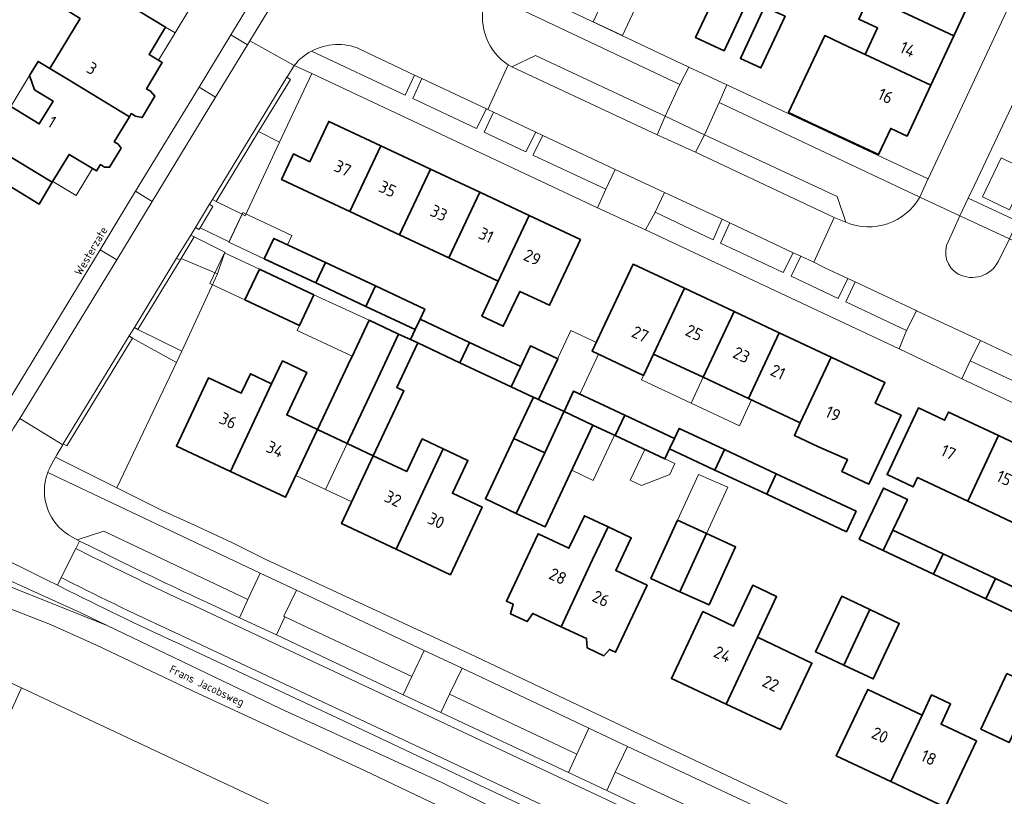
# Model space of a CAD drawing. Header units: metres. Extents: x 149984 to 156489, y 469398 to 478068.
# Tile 512 of 656: x 153674 to 153784, y 473595 to 473681. Entities that reach past the tile are written whole.
import ezdxf
from ezdxf.enums import TextEntityAlignment as Align

# ---------------------------------------------------------------- set-up
doc = ezdxf.new("R2010")
doc.units = ezdxf.units.M
doc.header["$LTSCALE"] = 0.75
for name, color, linetype, lineweight in [('B-WE-GR-BEPLANTING_CULTUUR_HEESTERS-GV', 252, 'Continuous', 18), ('B-WE-GR-BEPLANTING_CULTUUR_ROOS-GV', 252, 'Continuous', 18), ('B-WE-OG-BEBOUWING-GV', 6, 'Continuous', 35), ('B-WE-OG-BEBOUWING-T18', 1, 'Continuous', 18), ('B-WE-OG-BEBOUWING_LUIFEL-GV', 6, 'Continuous', 18), ('B-WE-OG-BEBOUWING_OVERBOUWING-GV', 6, 'Continuous', 18), ('B-WE-OG-TERREIN_BEGROEID-GV', 252, 'Continuous', 18), ('B-WE-OG-TERREIN_ERF-GV', 252, 'Continuous', 18), ('B-WE-OG-TERREIN_OEVER-GV', 252, 'Continuous', 18), ('B-WE-OG-TOPOGRAFIE-T18', 7, 'Continuous', 18), ('B-WE-OG-WATER_MEER-GV', 252, 'Continuous', 18), ('B-WE-VH-OPENVERHARDING_BETONELEMENT-GV', 252, 'Continuous', 18), ('B-WE-VH-OPENVERHARDING_BETONSTRAATSTEEN-GV', 252, 'Continuous', 18), ('B-WE-VH-OPENVERHARDING_SIERBESTRATING-GV', 252, 'Continuous', 18), ('B-WE-VH-OPENVERHARDING_STRAATBAKSTEEN-GV', 252, 'Continuous', 18), ('B-WE-VH-OPENVERHARDING_TEGEL-GV', 252, 'Continuous', 18)]:
    doc.layers.add(name, color=color, linetype=linetype, lineweight=lineweight)
doc.styles.add('NLCS-ISO-M500-T18', font='NLCS-ISO.ttf', dxfattribs={"height": 0.9})
doc.styles.add('NLCS-ISO-M750-T18', font='NLCS-ISO.ttf', dxfattribs={"height": 1.35})

msp = doc.modelspace()

# ---------------------------------------------------------------- linework, layer by layer
at = {"layer": 'B-WE-GR-BEPLANTING_CULTUUR_HEESTERS-GV', "flags": 128}
for points in [[(153700.769, 473668.416), (153696.054, 473660.677), (153698.932, 473659.241), (153699.274, 473659.076), (153703.091, 473667.261)], [(153692.257, 473644.06), (153696.213, 473652.648), (153692.186, 473654.333), (153692.064, 473654.143), (153687.378, 473646.451)], [(153685.033, 473628.893), (153691.679, 473642.806), (153686.772, 473645.504), (153679.502, 473633.544), (153679.105, 473633.754), (153679.057, 473633.665), (153678.385, 473632.552), (153678.237, 473632.278)], [(153674.453, 473606.674), (153673.1, 473607.31), (153671.54, 473607.74), (153666.891, 473608.015), (153663.472, 473601.867), (153663.116, 473601.229), (153662.311, 473599.786), (153657.566, 473602.354), (153656.937, 473578.931), (153656.946, 473578.971), (153657.681, 473578.398), (153661.043, 473585.276), (153659.254, 473586.131), (153664.212, 473596.507), (153668.843, 473594.294)]]:
    msp.add_lwpolyline(points, close=True, dxfattribs=at)
msp.add_lwpolyline([(153782.875, 473654.034), (153784.084, 473656.519), (153778.599, 473659.053), (153777.315, 473656.266)], dxfattribs=at)
at = {"layer": 'B-WE-GR-BEPLANTING_CULTUUR_HEESTERS-GV'}
for points in [[(153777.315, 473656.266, 0.404679), (153778.412, 473652.607)], [(153778.412, 473652.607, 0.4183314), (153782.875, 473654.034)]]:
    msp.add_lwpolyline(points, format="xyb", dxfattribs=at)
at = {"layer": 'B-WE-GR-BEPLANTING_CULTUUR_ROOS-GV', "flags": 128}
msp.add_lwpolyline([(153700.769, 473668.416), (153703.091, 473667.261), (153706.689, 473674.855), (153704.733, 473675.756), (153704.6, 473675.56), (153704.026, 473674.606), (153703.915, 473674.445), (153704.298, 473674.209)], close=True, dxfattribs=at)
at = {"layer": 'B-WE-OG-BEBOUWING-GV', "flags": 128}
for points in [[(153777.921, 473679.06), (153780.517, 473684.628), (153780.445, 473684.662), (153773.249, 473688.018), (153770.118, 473689.478), (153770.097, 473689.488), (153768.058, 473690.439), (153766.822, 473687.788), (153769.416, 473686.578), (153768.116, 473683.8), (153768.608, 473683.569), (153770.708, 473682.587), (153770.646, 473682.453)], [(153687.64, 473681.726), (153682.217, 473684.992), (153681.026, 473685.709), (153678.923, 473682.217), (153680.97, 473680.984), (153677.589, 473675.431), (153679.628, 473674.195), (153686.432, 473670.07), (153686.649, 473670.427), (153687.104, 473670.137), (153687.838, 473669.982), (153689.264, 473672.335), (153688.787, 473672.914), (153688.32, 473673.184), (153690.083, 473676.091), (153688.615, 473676.981), (153690.461, 473680.027)], [(153755.102, 473683.137), (153753.743, 473683.771), (153751.948, 473684.607), (153749.269, 473678.861), (153752.423, 473677.39)], [(153768.083, 473676.973), (153775.363, 473673.578), (153777.921, 473679.06), (153770.646, 473682.453), (153770.708, 473682.587), (153768.608, 473683.569), (153767.367, 473680.909), (153769.463, 473679.931)], [(153758.275, 473681.656), (153756.924, 473682.286), (153754.245, 473676.54), (153756.511, 473675.484), (153759.19, 473681.23)], [(153775.363, 473673.578), (153768.083, 473676.973), (153766.246, 473677.83), (153763.59, 473679.084), (153759.559, 473670.546), (153762.256, 473669.273), (153769.561, 473665.868), (153770.913, 473668.768), (153772.726, 473667.923)], [(153684.74, 473667.278), (153686.432, 473670.07), (153679.628, 473674.195), (153677.589, 473675.431), (153676.311, 473676.209), (153675.349, 473674.629), (153675.916, 473673.038), (153677.96, 473671.8), (153676.433, 473669.281), (153673.263, 473671.203), (153670.775, 473667.099), (153676.278, 473663.764), (153677.873, 473662.798), (153679.747, 473665.891), (153682.783, 473664.051), (153683.213, 473664.761), (153683.674, 473664.481), (153684.235, 473664.461), (153685.519, 473666.59), (153685.206, 473667.009)], [(153710.909, 473659.552), (153714.332, 473666.832), (153708.552, 473669.544), (153706.458, 473665.081), (153704.639, 473665.934), (153703.328, 473663.116), (153705.138, 473662.265)], [(153676.278, 473663.764), (153670.775, 473667.099), (153670.249, 473667.417), (153668.785, 473665.001), (153673.817, 473661.952), (153676.409, 473660.382), (153677.873, 473662.798)], [(153716.41, 473656.966), (153719.835, 473664.251), (153714.332, 473666.832), (153710.909, 473659.552)], [(153719.835, 473664.251), (153716.41, 473656.966), (153721.884, 473654.393), (153725.31, 473661.682)], [(153730.798, 473659.108), (153725.31, 473661.682), (153721.884, 473654.393), (153727.369, 473651.815)], [(153730.798, 473659.108), (153727.369, 473651.815), (153725.556, 473647.943), (153727.913, 473646.812), (153729.77, 473650.686), (153733.059, 473649.14), (153736.484, 473656.44)], [(153707.109, 473651.632), (153708.189, 473653.888), (153702.467, 473656.57), (153701.406, 473654.307)], [(153699.26, 473649.731), (153705.317, 473646.891), (153706.913, 473650.296), (153700.856, 473653.135)], [(153713.74, 473651.286), (153708.189, 473653.888), (153707.109, 473651.632), (153712.675, 473649.021)], [(153744.611, 473643.733), (153748.031, 473651.024), (153742.336, 473653.695), (153738.916, 473646.404), (153737.805, 473644.035), (153743.499, 473641.364)], [(153713.74, 473651.286), (153712.675, 473649.021), (153718.152, 473646.452), (153718.693, 473647.601), (153719.217, 473648.719)], [(153753.529, 473648.445), (153748.031, 473651.024), (153744.611, 473643.733), (153750.11, 473641.154)], [(153723.112, 473642.761), (153724.178, 473645.028), (153718.693, 473647.601), (153718.152, 473646.452), (153717.627, 473645.334), (153718.433, 473644.956)], [(153753.529, 473648.445), (153750.11, 473641.154), (153755.126, 473638.802), (153758.545, 473646.092)], [(153710.715, 473642.572), (153707.308, 473635.363), (153710.613, 473633.8), (153714, 473641.019), (153716.313, 473645.951), (153713.037, 473647.487), (153711.398, 473644.018)], [(153713.5, 473632.436), (153716.908, 473639.645), (153716.102, 473640.026), (153718.433, 473644.956), (153717.627, 473645.334), (153716.313, 473645.951), (153714, 473641.019), (153710.613, 473633.8)], [(153760.884, 473636.102), (153764.303, 473643.391), (153758.545, 473646.092), (153755.126, 473638.802)], [(153723.112, 473642.761), (153728.812, 473640.088), (153729.876, 473642.355), (153724.178, 473645.028)], [(153729.876, 473642.355), (153728.812, 473640.088), (153731.252, 473638.944), (153731.271, 473638.935), (153731.832, 473638.672), (153733.961, 473643.205), (153730.939, 473644.622)], [(153764.303, 473643.391), (153760.884, 473636.102), (153760.226, 473634.699), (153762.915, 473633.438), (153766.115, 473632.019), (153765.499, 473630.702), (153768.487, 473629.302), (153771.025, 473634.716), (153772.064, 473636.933), (153769.195, 473638.279), (153770.278, 473640.588)], [(153697.644, 473630.693), (153703.751, 473627.826), (153707.308, 473635.363), (153703.899, 473636.974), (153706.126, 473641.686), (153703.414, 473642.967), (153702.218, 473640.436)], [(153702.218, 473640.436), (153699.868, 473641.547), (153698.838, 473639.368), (153695.205, 473641.086), (153691.649, 473633.508), (153697.644, 473630.693)], [(153729.103, 473634.349), (153732.52, 473632.768), (153734.619, 473637.242), (153734.666, 473637.342), (153732.192, 473638.503), (153731.832, 473638.672), (153731.271, 473638.935)], [(153740.358, 473634.672), (153741.422, 473636.939), (153735.729, 473639.61), (153734.666, 473637.342), (153737.865, 473635.842)], [(153779.483, 473627.39), (153782.896, 473634.67), (153777.317, 473637.286), (153776.895, 473636.387), (153773.985, 473637.751), (153770.517, 473630.355), (153773.427, 473628.99), (153773.903, 473630.007)], [(153732.52, 473632.768), (153731.337, 473630.246), (153729.365, 473626.042), (153732.564, 473624.542), (153737.865, 473635.842), (153734.666, 473637.342), (153734.619, 473637.242)], [(153746.926, 473634.358), (153741.422, 473636.939), (153740.358, 473634.672), (153745.86, 473632.091), (153746.385, 473633.21)], [(153751.4, 473630.857), (153752.463, 473633.125), (153747.45, 473635.476), (153746.926, 473634.358), (153746.385, 473633.21)], [(153785.287, 473624.669), (153788.7, 473631.948), (153782.896, 473634.67), (153779.483, 473627.39), (153785.11, 473624.752)], [(153713.5, 473632.436), (153709.979, 473624.902), (153716.021, 473622.066), (153719.548, 473629.577), (153721.269, 473633.218), (153718.934, 473634.322), (153717.213, 473630.681)], [(153732.52, 473632.768), (153729.103, 473634.349), (153725.941, 473627.662), (153729.365, 473626.042), (153731.337, 473630.246)], [(153721.269, 473633.218), (153719.548, 473629.577), (153716.021, 473622.066), (153722.064, 473619.229), (153725.595, 473626.718), (153722.282, 473628.284), (153724.003, 473631.926)], [(153757.157, 473628.157), (153758.221, 473630.424), (153752.463, 473633.125), (153751.4, 473630.857)], [(153758.221, 473630.424), (153757.157, 473628.157), (153766.003, 473624.007), (153767.067, 473626.275)], [(153771.165, 473624.198), (153772.77, 473627.592), (153770.107, 473628.851), (153767.429, 473623.186), (153770.092, 473621.927)], [(153737.839, 473620.93), (153739.549, 473624.546), (153736.923, 473625.787), (153735.213, 473622.171), (153731.787, 473623.791), (153728.265, 473616.317), (153729.034, 473615.956), (153728.722, 473614.901), (153730.577, 473614.03), (153731.189, 473614.944), (153734.336, 473613.467)], [(153747.535, 473617.353), (153750.485, 473623.797), (153747.263, 473625.272), (153744.314, 473618.828)], [(153737.154, 473612.144), (153737.216, 473611.122), (153739.098, 473610.238), (153739.707, 473610.946), (153740.368, 473610.636), (153743.891, 473618.069), (153740.41, 473619.714), (153742.12, 473623.331), (153739.549, 473624.546), (153737.839, 473620.93), (153734.336, 473613.467)], [(153747.535, 473617.353), (153750.757, 473615.879), (153753.706, 473622.322), (153750.485, 473623.797)], [(153775.683, 473619.284), (153776.749, 473621.558), (153771.165, 473624.198), (153770.092, 473621.927)], [(153782.543, 473618.818), (153776.749, 473621.558), (153775.683, 473619.284), (153781.477, 473616.544)], [(153752.645, 473604.872), (153756.126, 473612.285), (153758.253, 473616.815), (153755.601, 473618.061), (153753.477, 473613.537), (153750.073, 473615.146), (153746.577, 473607.721)], [(153782.543, 473618.818), (153781.477, 473616.544), (153786.861, 473613.999), (153787.492, 473615.353), (153787.927, 473616.272)], [(153768.606, 473615.372), (153765.485, 473616.839), (153762.588, 473610.677), (153765.709, 473609.209)], [(153765.709, 473609.209), (153768.974, 473607.674), (153771.872, 473613.837), (153768.606, 473615.372)], [(153756.126, 473612.285), (153752.645, 473604.872), (153758.679, 473602.039), (153762.178, 473609.424)], [(153786.966, 473606.795), (153783.809, 473608.269), (153780.922, 473602.086), (153784.078, 473600.612), (153786.363, 473605.504)], [(153774.395, 473603.649), (153768.361, 473606.501), (153764.871, 473599.132), (153770.938, 473596.284)], [(153774.395, 473603.649), (153770.938, 473596.284), (153776.974, 473593.45), (153780.429, 473600.796), (153776.508, 473602.64), (153777.567, 473604.891), (153775.446, 473605.889)]]:
    msp.add_lwpolyline(points, close=True, dxfattribs=at)
at = {"layer": 'B-WE-OG-BEBOUWING_LUIFEL-GV', "flags": 128}
for points in [[(153693.237, 473682.27), (153689.377, 473684.61), (153687.64, 473681.726), (153690.461, 473680.027), (153691.507, 473679.397)], [(153742.528, 473682.004), (153739.265, 473683.526), (153737.904, 473680.608), (153741.144, 473679.077)], [(153691.507, 473679.397), (153690.461, 473680.027), (153688.615, 473676.981), (153689.668, 473676.343)], [(153673.263, 473671.203), (153676.433, 473669.281), (153677.96, 473671.8), (153675.916, 473673.038), (153675.349, 473674.629)], [(153682.337, 473664.321), (153679.747, 473665.891), (153677.932, 473662.896), (153680.523, 473661.327)], [(153701.406, 473654.307), (153702.467, 473656.57), (153703.987, 473655.858), (153704.474, 473656.898), (153699.03, 473659.45), (153697.482, 473656.146)], [(153699.26, 473649.731), (153700.856, 473653.135), (153696.975, 473654.955), (153695.379, 473651.551)], [(153731.832, 473638.672), (153734.666, 473637.342), (153735.729, 473639.61), (153736.426, 473639.283), (153738.504, 473643.707), (153737.805, 473644.035), (153738.266, 473645.019), (153735.437, 473646.348)], [(153750.11, 473641.154), (153744.611, 473643.733), (153743.499, 473641.364), (153743.257, 473640.849), (153748.757, 473638.269)], [(153750.11, 473641.154), (153748.757, 473638.269), (153754.127, 473635.751), (153755.48, 473638.636), (153755.126, 473638.802)], [(153740.265, 473634.715), (153737.864, 473635.842), (153735.515, 473630.833), (153737.916, 473629.707)], [(153710.613, 473633.8), (153707.308, 473635.363), (153704.894, 473630.247), (153708.215, 473628.689)], [(153713.5, 473632.436), (153710.613, 473633.8), (153708.215, 473628.689), (153711.113, 473627.329)], [(153747.263, 473625.272), (153750.485, 473623.797), (153752.837, 473628.936), (153749.585, 473630.344)]]:
    msp.add_lwpolyline(points, close=True, dxfattribs=at)
at = {"layer": 'B-WE-OG-BEBOUWING_OVERBOUWING-GV', "flags": 128}
for points in [[(153713.037, 473647.487), (153706.913, 473650.296), (153705.317, 473646.891), (153705.063, 473646.353), (153711.144, 473643.48), (153711.398, 473644.018)], [(153743.616, 473633.144), (153742.012, 473629.725), (153743.247, 473629.146), (153746.389, 473630.344), (153746.965, 473631.572), (153745.86, 473632.091)]]:
    msp.add_lwpolyline(points, close=True, dxfattribs=at)
at = {"layer": 'B-WE-OG-TERREIN_BEGROEID-GV', "flags": 128}
for points in [[(153728.887, 473675.623), (153731.489, 473676.849), (153745.897, 473670.12), (153747.5, 473673.652), (153726.268, 473683.705), (153725.783, 473682.627)], [(153706.63, 473677.349), (153717.023, 473672.478), (153718.08, 473674.685), (153712.022, 473677.585)], [(153728.48, 473675.82), (153728.887, 473675.623)], [(153774.154, 473661.129), (153774.143, 473661.134), (153751.873, 473671.635), (153750.239, 473668.075), (153764.963, 473661.21), (153765.924, 473658.365)], [(153613.575, 473653.781), (153612.76, 473652.28), (153612.72, 473651.791), (153613.05, 473651.78), (153613.96, 473651.65), (153614.53, 473651.49), (153615.98, 473650.85), (153621.3, 473647.5), (153633.32, 473640.37), (153641.32, 473635.3), (153648.96, 473631.59), (153654.75, 473628.14), (153662.82, 473623.77), (153670.64, 473619.72), (153681.05, 473615), (153684.042, 473613.564), (153703.16, 473604.39), (153721.04, 473596.2), (153746.59, 473583.62)], [(153679.695, 473623.644), (153680.648, 473623.09), (153683.611, 473624.073), (153699.577, 473616.478), (153700.942, 473619.391), (153677.376, 473630.568)], [(153677.221, 473618.681), (153664.259, 473625.104), (153663.036, 473625.727), (153661.737, 473626.369)], [(153679.667, 473617.464), (153678.467, 473618.087), (153677.221, 473618.681)], [(153825.024, 473549.104), (153810.428, 473555.945), (153809.204, 473556.544), (153778.075, 473571.156), (153747.76, 473585.343), (153746.455, 473585.933), (153742.617, 473587.753), (153741.323, 473588.361), (153727.265, 473594.955), (153709.55, 473603.307), (153693.685, 473610.763), (153692.353, 473611.377)]]:
    msp.add_lwpolyline(points, dxfattribs=at)
at = {"layer": 'B-WE-OG-TERREIN_BEGROEID-GV'}
for points in [[(153725.783, 473682.627, 0.3151736), (153728.48, 473675.82)], [(153712.022, 473677.585, 0.2307085), (153706.63, 473677.349)], [(153765.924, 473658.365, 0.376193), (153774.154, 473661.129)], [(153677.376, 473630.568, 0.1833006), (153677.389, 473626.46)], [(153677.389, 473626.46, 0.1612604), (153679.695, 473623.644)], [(153692.353, 473611.377, -0.0094081), (153679.667, 473617.464)]]:
    msp.add_lwpolyline(points, format="xyb", dxfattribs=at)
at = {"layer": 'B-WE-OG-TERREIN_BEGROEID-GV', "flags": 128}
for points in [[(153726.047, 473670.935), (153718.894, 473674.312), (153717.876, 473672.097), (153724.967, 473668.749)], [(153731.52, 473668.368), (153726.841, 473670.578), (153725.795, 473668.36), (153730.431, 473666.189)], [(153732.317, 473667.992), (153731.215, 473665.822), (153739.3, 473662.036), (153740.338, 473664.203)], [(153744.786, 473659.459), (153751.224, 473656.408), (153752.219, 473658.709), (153745.828, 473661.658)], [(153760.089, 473654.971), (153753.053, 473658.296), (153752.017, 473656.019), (153759.002, 473652.77)], [(153760.937, 473654.593), (153759.872, 473652.371), (153765.093, 473649.9), (153766.178, 473652.107), (153763.622, 473653.307), (153762.388, 473653.936)], [(153684.042, 473613.564), (153681.05, 473615), (153670.64, 473619.72), (153662.82, 473623.77), (153654.75, 473628.14), (153648.96, 473631.59), (153641.32, 473635.3), (153633.32, 473640.37), (153621.3, 473647.5), (153615.98, 473650.85), (153614.53, 473651.49), (153613.96, 473651.65), (153613.05, 473651.78), (153612.72, 473651.791), (153612.551, 473649.767), (153621.693, 473644.275), (153632.561, 473638.005), (153644.339, 473631.242), (153648.193, 473629.091), (153653.205, 473626.395), (153656.964, 473624.511), (153664.55, 473621.172), (153671.558, 473618.54)], [(153773.775, 473648.541), (153773.746, 473648.555), (153766.982, 473651.73), (153766.974, 473651.734), (153765.929, 473649.506), (153772.683, 473646.351)], [(153780.877, 473645.223), (153779.749, 473642.967), (153787.374, 473639.407), (153788.409, 473641.69)], [(153703.681, 473614.574), (153717.769, 473607.935), (153719.131, 473610.837), (153704.964, 473617.504), (153703.591, 473614.625)], [(153723.35, 473608.851), (153721.943, 473605.959), (153736.097, 473599.331), (153737.412, 473602.217)], [(153740.358, 473597.309), (153754.351, 473590.752), (153755.68, 473593.606), (153741.71, 473600.182)]]:
    msp.add_lwpolyline(points, close=True, dxfattribs=at)
at = {"layer": 'B-WE-OG-TERREIN_ERF-GV', "flags": 128}
for points in [[(153763.371, 473692.559), (153760.827, 473687.116), (153758.275, 473681.656), (153759.19, 473681.23), (153756.511, 473675.484), (153754.245, 473676.54), (153756.924, 473682.286), (153756.013, 473682.712), (153755.102, 473683.137), (153752.423, 473677.39), (153749.269, 473678.861), (153751.948, 473684.607), (153753.743, 473683.771), (153756.299, 473689.232), (153758.855, 473694.693), (153757.07, 473695.525), (153759.745, 473701.262), (153762.914, 473699.784), (153760.235, 473694.041), (153761.139, 473693.614), (153762.042, 473693.187)], [(153725.31, 473661.682), (153730.798, 473659.108), (153736.484, 473656.44), (153733.059, 473649.14), (153729.77, 473650.686), (153727.913, 473646.812), (153725.556, 473647.943), (153727.369, 473651.815), (153721.884, 473654.393), (153716.41, 473656.966), (153710.909, 473659.552), (153705.138, 473662.265), (153703.328, 473663.116), (153704.639, 473665.934), (153706.458, 473665.081), (153708.552, 473669.544), (153714.332, 473666.832), (153719.835, 473664.251)], [(153713.5, 473632.436), (153710.613, 473633.8), (153707.308, 473635.363), (153710.715, 473642.572), (153711.398, 473644.018), (153713.037, 473647.487), (153716.313, 473645.951), (153717.627, 473645.334), (153718.152, 473646.452), (153712.675, 473649.021), (153707.109, 473651.632), (153701.406, 473654.307), (153702.467, 473656.57), (153708.189, 473653.888), (153713.74, 473651.286), (153719.217, 473648.719), (153718.693, 473647.601), (153724.178, 473645.028), (153729.876, 473642.355), (153730.939, 473644.622), (153733.961, 473643.205), (153731.832, 473638.672), (153732.192, 473638.503), (153734.666, 473637.342), (153735.729, 473639.61), (153741.422, 473636.939), (153746.926, 473634.358), (153747.45, 473635.476), (153752.463, 473633.125), (153758.221, 473630.424), (153767.067, 473626.275), (153766.003, 473624.007), (153757.157, 473628.157), (153751.4, 473630.857), (153746.385, 473633.21), (153745.86, 473632.091), (153740.358, 473634.672), (153737.865, 473635.842), (153732.564, 473624.542), (153729.365, 473626.042), (153725.941, 473627.662), (153729.103, 473634.349), (153731.271, 473638.935), (153731.252, 473638.944), (153728.812, 473640.088), (153723.112, 473642.761), (153718.433, 473644.956), (153716.102, 473640.026), (153716.908, 473639.645)], [(153706.913, 473650.296), (153705.317, 473646.891), (153699.26, 473649.731), (153700.856, 473653.135)], [(153748.031, 473651.024), (153753.529, 473648.445), (153758.545, 473646.092), (153764.303, 473643.391), (153770.278, 473640.588), (153769.195, 473638.279), (153772.064, 473636.933), (153771.025, 473634.716), (153768.487, 473629.302), (153765.499, 473630.702), (153766.115, 473632.019), (153762.915, 473633.438), (153760.226, 473634.699), (153760.884, 473636.102), (153755.126, 473638.802), (153750.11, 473641.154), (153744.611, 473643.733), (153743.499, 473641.364), (153737.805, 473644.035), (153738.916, 473646.404), (153742.336, 473653.695)], [(153707.308, 473635.363), (153703.751, 473627.826), (153697.644, 473630.693), (153691.649, 473633.508), (153695.205, 473641.086), (153698.838, 473639.368), (153699.868, 473641.547), (153702.218, 473640.436), (153703.414, 473642.967), (153706.126, 473641.686), (153703.899, 473636.974)], [(153716.021, 473622.066), (153709.979, 473624.902), (153713.5, 473632.436), (153717.213, 473630.681), (153718.934, 473634.322), (153721.269, 473633.218), (153724.003, 473631.926), (153722.282, 473628.284), (153725.595, 473626.718), (153722.064, 473619.229)], [(153776.749, 473621.558), (153782.543, 473618.818), (153787.927, 473616.272), (153787.492, 473615.353), (153793.317, 473612.599), (153792.243, 473610.327), (153789.341, 473604.114), (153786.363, 473605.504), (153784.078, 473600.612), (153780.922, 473602.086), (153783.809, 473608.269), (153786.966, 473606.795), (153789.295, 473611.721), (153786.425, 473613.078), (153786.861, 473613.999), (153781.477, 473616.544), (153775.683, 473619.284), (153770.092, 473621.927), (153767.429, 473623.186), (153770.107, 473628.851), (153772.77, 473627.592), (153771.165, 473624.198)], [(153739.707, 473610.946), (153739.098, 473610.238), (153737.216, 473611.122), (153737.154, 473612.144), (153734.336, 473613.467), (153731.189, 473614.944), (153730.577, 473614.03), (153728.722, 473614.901), (153729.034, 473615.956), (153728.265, 473616.317), (153731.787, 473623.791), (153735.213, 473622.171), (153736.923, 473625.787), (153739.549, 473624.546), (153742.12, 473623.331), (153740.41, 473619.714), (153743.891, 473618.069), (153740.368, 473610.636)], [(153750.485, 473623.797), (153753.706, 473622.322), (153750.757, 473615.879), (153747.535, 473617.353), (153744.314, 473618.828), (153747.263, 473625.272)], [(153752.645, 473604.872), (153746.577, 473607.721), (153750.073, 473615.146), (153753.477, 473613.537), (153755.601, 473618.061), (153758.253, 473616.815), (153756.126, 473612.285), (153762.178, 473609.424), (153758.679, 473602.039)], [(153768.606, 473615.372), (153771.872, 473613.837), (153768.974, 473607.674), (153765.709, 473609.209), (153762.588, 473610.677), (153765.485, 473616.839)], [(153770.938, 473596.284), (153764.871, 473599.132), (153768.361, 473606.501), (153774.395, 473603.649), (153775.446, 473605.889), (153777.567, 473604.891), (153776.508, 473602.64), (153780.429, 473600.796), (153776.974, 473593.45)]]:
    msp.add_lwpolyline(points, close=True, dxfattribs=at)
for points in [[(153671.195, 473635.623), (153683.175, 473655.284), (153685.08, 473658.431), (153687.119, 473661.8), (153694.171, 473673.356), (153697.674, 473679.155), (153705.59, 473692.143)], [(153729.565, 473684.552), (153748.521, 473675.588), (153752.717, 473673.624), (153775.059, 473663.168), (153787.836, 473690.466)], [(153780.517, 473684.628), (153777.921, 473679.06), (153775.363, 473673.578), (153772.726, 473667.923), (153770.913, 473668.768), (153769.561, 473665.868), (153762.256, 473669.273), (153759.559, 473670.546), (153763.59, 473679.084), (153766.246, 473677.83), (153768.083, 473676.973), (153769.463, 473679.931), (153767.367, 473680.909)], [(153687.64, 473681.726), (153690.461, 473680.027), (153688.615, 473676.981), (153690.083, 473676.091), (153688.32, 473673.184), (153688.787, 473672.914), (153689.264, 473672.335), (153687.838, 473669.982), (153687.104, 473670.137), (153686.649, 473670.427), (153686.432, 473670.07), (153684.74, 473667.278), (153685.206, 473667.009), (153685.519, 473666.59), (153684.235, 473664.461), (153683.674, 473664.481), (153683.213, 473664.761), (153682.783, 473664.051), (153679.747, 473665.891), (153677.873, 473662.798), (153676.409, 473660.382), (153673.817, 473661.952)], [(153673.263, 473671.203), (153676.433, 473669.281), (153677.96, 473671.8), (153675.916, 473673.038), (153675.349, 473674.629), (153676.311, 473676.209), (153677.589, 473675.431), (153680.97, 473680.984)], [(153828.367, 473588.001), (153832.79, 473597.474), (153832.795, 473597.484), (153838.349, 473609.548), (153839.625, 473612.452), (153812.487, 473625.167), (153807.046, 473627.731), (153778.798, 473640.983), (153771.841, 473644.317), (153743.716, 473657.506), (153738.391, 473659.961), (153706.689, 473674.855), (153703.091, 473667.261), (153699.274, 473659.076), (153698.932, 473659.241), (153697.512, 473656.187), (153694.274, 473657.75), (153694.141, 473657.541), (153693.754, 473657.763), (153693.245, 473656.94), (153693.631, 473656.721), (153697.015, 473655.041), (153696.213, 473652.648)], [(153696.213, 473652.648), (153692.257, 473644.06), (153691.679, 473642.806), (153685.033, 473628.893), (153690.06, 473626.36), (153694.07, 473624.54), (153697.82, 473622.81), (153701.52, 473620.95), (153724.28, 473610.4), (153742.4, 473601.83), (153749.06, 473598.7), (153761.01, 473593.03), (153788.2, 473580.27), (153799.96, 473574.91), (153805.78, 473572.21), (153808.21, 473571.01), (153810.39, 473570.03), (153818.044, 473566.348), (153818.833, 473567.937), (153819.008, 473568.016)], [(153785.11, 473624.752), (153779.483, 473627.39), (153773.903, 473630.007), (153773.427, 473628.99), (153770.517, 473630.355), (153773.985, 473637.751), (153776.895, 473636.387), (153777.317, 473637.286), (153782.896, 473634.67), (153788.7, 473631.948)], [(153731.97, 473579.65), (153674.453, 473606.674), (153668.843, 473594.294)]]:
    msp.add_lwpolyline(points, dxfattribs=at)
at = {"layer": 'B-WE-OG-TERREIN_OEVER-GV', "flags": 128}
for points in [[(153746.59, 473583.62), (153721.04, 473596.2), (153703.16, 473604.39), (153684.042, 473613.564), (153671.558, 473618.54)], [(153669.87, 473616.76), (153677.68, 473613.71), (153682.8, 473611.4), (153694.08, 473606.04), (153712.53, 473597.49), (153733.47, 473587.51)]]:
    msp.add_lwpolyline(points, dxfattribs=at)
at = {"layer": 'B-WE-OG-WATER_MEER-GV', "flags": 128}
for points in [[(153733.47, 473587.51), (153712.53, 473597.49), (153694.08, 473606.04), (153682.8, 473611.4), (153677.68, 473613.71), (153669.87, 473616.76)], [(153673.1, 473607.31), (153674.453, 473606.674), (153731.97, 473579.65)]]:
    msp.add_lwpolyline(points, dxfattribs=at)
at = {"layer": 'B-WE-VH-OPENVERHARDING_BETONELEMENT-GV', "flags": 128}
for points in [[(153694.274, 473657.75), (153695.682, 473660.101), (153695.329, 473660.366), (153693.754, 473657.763), (153694.141, 473657.541)], [(153691.674, 473654.377), (153692.064, 473654.143), (153692.186, 473654.333), (153693.631, 473656.721), (153693.245, 473656.94)]]:
    msp.add_lwpolyline(points, close=True, dxfattribs=at)
at = {"layer": 'B-WE-VH-OPENVERHARDING_BETONSTRAATSTEEN-GV', "flags": 128}
for points in [[(153787.836, 473690.466), (153775.059, 473663.168), (153775.05, 473663.15), (153774.455, 473661.808), (153774.154, 473661.129), (153778.599, 473659.053), (153779.529, 473661.049), (153780.223, 473662.46), (153787.176, 473677.182), (153788.246, 473679.486)], [(153713.649, 473682.987), (153712.071, 473683.734), (153704.99, 473687.008), (153699.804, 473678.488), (153704.733, 473675.756)], [(153712.022, 473677.585), (153718.08, 473674.685), (153718.894, 473674.312), (153726.047, 473670.935), (153726.203, 473670.87), (153728.48, 473675.82)], [(153777.315, 473656.266), (153778.599, 473659.053), (153774.154, 473661.129)], [(153765.924, 473658.365), (153764.658, 473658.896), (153762.388, 473653.936), (153763.622, 473653.307), (153766.178, 473652.107), (153766.974, 473651.734), (153766.982, 473651.73), (153773.746, 473648.555), (153773.775, 473648.541)], [(153788.616, 473654.368), (153788.6, 473654.376), (153784.084, 473656.519), (153782.875, 473654.034)], [(153773.775, 473648.541), (153780.877, 473645.223), (153788.409, 473641.69), (153788.885, 473641.467), (153789.272, 473641.29), (153790.187, 473640.872), (153792.462, 473645.726), (153791.57, 473646.29), (153791.221, 473646.458)], [(153677.653, 473631.192), (153678.237, 473632.278), (153678.385, 473632.552), (153679.057, 473633.665), (153674.288, 473636.581), (153673.582, 473635.489), (153673.114, 473634.703), (153672.175, 473633.127)], [(153664.259, 473625.104), (153677.221, 473618.681), (153678.467, 473618.087), (153678.878, 473618.913), (153680.475, 473622.153), (153680.896, 473622.966), (153680.648, 473623.09), (153679.695, 473623.644)], [(153693.841, 473616.708), (153695.961, 473615.732), (153698.65, 473614.459), (153699.577, 473616.478), (153683.611, 473624.073), (153680.648, 473623.09), (153680.896, 473622.966), (153682.019, 473622.424), (153683.032, 473621.909)], [(153683.032, 473621.909), (153682.019, 473622.424), (153680.896, 473622.966), (153680.475, 473622.153)], [(153680.475, 473622.153), (153682.457, 473621.163)], [(153680.073, 473618.307), (153678.878, 473618.913), (153678.467, 473618.087), (153679.667, 473617.464)], [(153693.674, 473615.772), (153743.242, 473592.461), (153743.638, 473593.296), (153739.416, 473595.286), (153735.162, 473597.289), (153721.01, 473603.949), (153716.823, 473605.915), (153702.749, 473612.544), (153698.65, 473614.459), (153695.961, 473615.732), (153693.841, 473616.708)], [(153692.353, 473611.377), (153693.685, 473610.763), (153709.55, 473603.307), (153727.265, 473594.955), (153741.323, 473588.361), (153741.737, 473589.198), (153692.666, 473612.269)]]:
    msp.add_lwpolyline(points, dxfattribs=at)
at = {"layer": 'B-WE-VH-OPENVERHARDING_BETONSTRAATSTEEN-GV'}
for points in [[(153728.48, 473675.82, -0.3151736), (153725.783, 473682.627)], [(153704.733, 473675.756, -0.1019807), (153706.63, 473677.349)], [(153706.63, 473677.349, -0.2307085), (153712.022, 473677.585)], [(153774.154, 473661.129, -0.376193), (153765.924, 473658.365)], [(153778.412, 473652.607, -0.404679), (153777.315, 473656.266)], [(153782.875, 473654.034, -0.4183314), (153778.412, 473652.607)], [(153677.376, 473630.568, -0.0301906), (153677.653, 473631.192)], [(153677.389, 473626.46, -0.1833006), (153677.376, 473630.568)], [(153679.695, 473623.644, -0.1612604), (153677.389, 473626.46)], [(153693.841, 473616.708, -0.0051077), (153683.032, 473621.909)], [(153683.032, 473621.909, 0.0051077), (153693.841, 473616.708)], [(153682.457, 473621.163, 0.0077278), (153693.674, 473615.772)], [(153692.666, 473612.269, -0.0093834), (153680.073, 473618.307)], [(153679.667, 473617.464, 0.0094081), (153692.353, 473611.377)]]:
    msp.add_lwpolyline(points, format="xyb", dxfattribs=at)
at = {"layer": 'B-WE-VH-OPENVERHARDING_BETONSTRAATSTEEN-GV', "flags": 128}
for points in [[(153704.6, 473675.56), (153704.733, 473675.756), (153699.804, 473678.488), (153699.524, 473678.038), (153696.008, 473672.234), (153688.971, 473660.666), (153685.037, 473654.184), (153674.288, 473636.581), (153679.057, 473633.665), (153679.105, 473633.754), (153686.414, 473645.738), (153686.995, 473646.687), (153691.674, 473654.377), (153693.245, 473656.94), (153693.754, 473657.763), (153695.329, 473660.366), (153695.649, 473660.901), (153703.915, 473674.445), (153704.026, 473674.606)], [(153699.524, 473678.038), (153697.674, 473679.155), (153694.171, 473673.356), (153696.008, 473672.234)], [(153745.897, 473670.12), (153731.489, 473676.849), (153728.887, 473675.623), (153745.003, 473668.075)], [(153726.841, 473670.578), (153731.52, 473668.368), (153732.317, 473667.992), (153740.338, 473664.203), (153745.828, 473661.658), (153752.219, 473658.709), (153753.053, 473658.296), (153760.089, 473654.971), (153760.937, 473654.593), (153762.388, 473653.936), (153764.658, 473658.896), (153749.259, 473666.124), (153745.003, 473668.075), (153728.887, 473675.623), (153728.48, 473675.82), (153726.203, 473670.87)], [(153748.521, 473675.588), (153747.5, 473673.652), (153745.897, 473670.12), (153750.239, 473668.075), (153751.873, 473671.635), (153752.717, 473673.624)], [(153745.897, 473670.12), (153745.003, 473668.075), (153749.259, 473666.124), (153750.239, 473668.075)], [(153764.658, 473658.896), (153765.924, 473658.365), (153764.963, 473661.21), (153750.239, 473668.075), (153749.259, 473666.124)], [(153738.391, 473659.961), (153743.716, 473657.506), (153744.786, 473659.459), (153745.828, 473661.658), (153740.338, 473664.203), (153739.3, 473662.036)], [(153685.08, 473658.431), (153683.175, 473655.284), (153685.037, 473654.184), (153688.971, 473660.666), (153687.119, 473661.8)], [(153772.683, 473646.351), (153771.841, 473644.317), (153778.798, 473640.983), (153779.749, 473642.967), (153780.877, 473645.223), (153773.775, 473648.541)], [(153698.65, 473614.459), (153702.749, 473612.544), (153703.681, 473614.574), (153703.591, 473614.625), (153704.964, 473617.504), (153700.942, 473619.391), (153699.577, 473616.478)], [(153717.769, 473607.935), (153703.681, 473614.574), (153702.749, 473612.544), (153716.823, 473605.915)], [(153721.01, 473603.949), (153721.943, 473605.959), (153723.35, 473608.851), (153719.131, 473610.837), (153717.769, 473607.935), (153716.823, 473605.915)], [(153735.162, 473597.289), (153736.097, 473599.331), (153721.943, 473605.959), (153721.01, 473603.949)], [(153736.097, 473599.331), (153735.162, 473597.289), (153739.416, 473595.286), (153740.358, 473597.309), (153741.71, 473600.182), (153737.412, 473602.217)], [(153753.408, 473588.711), (153754.351, 473590.752), (153740.358, 473597.309), (153739.416, 473595.286), (153743.638, 473593.296), (153750.049, 473590.282)]]:
    msp.add_lwpolyline(points, close=True, dxfattribs=at)
at = {"layer": 'B-WE-VH-OPENVERHARDING_SIERBESTRATING-GV', "flags": 128}
for points in [[(153695.329, 473660.366), (153695.682, 473660.101), (153694.274, 473657.75), (153697.512, 473656.187), (153698.932, 473659.241), (153696.054, 473660.677), (153695.649, 473660.901)], [(153696.213, 473652.648), (153697.015, 473655.041), (153693.631, 473656.721), (153692.186, 473654.333)]]:
    msp.add_lwpolyline(points, close=True, dxfattribs=at)
at = {"layer": 'B-WE-VH-OPENVERHARDING_STRAATBAKSTEEN-GV', "flags": 128}
for points in [[(153682.457, 473621.163), (153680.475, 473622.153), (153678.878, 473618.913), (153680.073, 473618.307)], [(153692.666, 473612.269), (153741.737, 473589.198), (153743.242, 473592.461), (153693.674, 473615.772)]]:
    msp.add_lwpolyline(points, dxfattribs=at)
at = {"layer": 'B-WE-VH-OPENVERHARDING_STRAATBAKSTEEN-GV'}
for points in [[(153693.674, 473615.772, -0.0077278), (153682.457, 473621.163)], [(153680.073, 473618.307, 0.0093834), (153692.666, 473612.269)]]:
    msp.add_lwpolyline(points, format="xyb", dxfattribs=at)
at = {"layer": 'B-WE-VH-OPENVERHARDING_TEGEL-GV', "flags": 128}
for points in [[(153697.674, 473679.155), (153699.524, 473678.038), (153699.804, 473678.488), (153704.99, 473687.008), (153706.946, 473690.456), (153708.061, 473690.917), (153705.59, 473692.143)], [(153748.521, 473675.588), (153729.565, 473684.552), (153727.185, 473685.676), (153726.268, 473683.705), (153747.5, 473673.652)], [(153792.567, 473674.678), (153791.015, 473675.399), (153789.858, 473672.909), (153787.492, 473674.008), (153788.649, 473676.498), (153787.176, 473677.182), (153780.223, 473662.46), (153779.529, 473661.049), (153784.996, 473658.477), (153785.673, 473659.978)], [(153700.769, 473668.416), (153704.298, 473674.209), (153703.915, 473674.445), (153695.649, 473660.901), (153696.054, 473660.677)], [(153696.008, 473672.234), (153694.171, 473673.356), (153687.119, 473661.8), (153688.971, 473660.666)], [(153774.143, 473661.134), (153774.154, 473661.129), (153774.455, 473661.808), (153775.05, 473663.15), (153775.059, 473663.168), (153752.717, 473673.624), (153751.873, 473671.635)], [(153786.15, 473664.083), (153783.157, 473665.508), (153781.121, 473661.178), (153784.114, 473659.753)], [(153786.15, 473664.083), (153784.114, 473659.753), (153781.121, 473661.178), (153783.157, 473665.508)], [(153778.599, 473659.053), (153784.084, 473656.519), (153784.973, 473658.423), (153784.996, 473658.477), (153779.529, 473661.049)], [(153743.716, 473657.506), (153771.841, 473644.317), (153772.683, 473646.351), (153765.929, 473649.506), (153766.974, 473651.734), (153766.178, 473652.107), (153765.093, 473649.9), (153759.872, 473652.371), (153760.937, 473654.593), (153760.089, 473654.971), (153759.002, 473652.77), (153752.017, 473656.019), (153753.053, 473658.296), (153752.219, 473658.709), (153751.224, 473656.408), (153744.786, 473659.459)], [(153685.037, 473654.184), (153683.175, 473655.284), (153671.195, 473635.623), (153673.114, 473634.703), (153673.582, 473635.489), (153674.288, 473636.581)], [(153686.995, 473646.687), (153687.378, 473646.451), (153692.064, 473654.143), (153691.674, 473654.377)], [(153687.378, 473646.451), (153686.995, 473646.687), (153686.414, 473645.738), (153686.772, 473645.504), (153691.679, 473642.806), (153692.257, 473644.06)], [(153679.105, 473633.754), (153679.502, 473633.544), (153686.772, 473645.504), (153686.414, 473645.738)], [(153795.486, 473638.422), (153794.652, 473638.795), (153793.537, 473636.529), (153788.206, 473639.018), (153789.272, 473641.29), (153788.885, 473641.467), (153788.409, 473641.69), (153787.374, 473639.407), (153779.749, 473642.967), (153778.798, 473640.983), (153807.046, 473627.731), (153808.014, 473629.728), (153799.37, 473633.781), (153800.397, 473636.081), (153799.569, 473636.467), (153798.504, 473634.187), (153794.403, 473636.11)]]:
    msp.add_lwpolyline(points, close=True, dxfattribs=at)
at = {"layer": 'B-WE-VH-OPENVERHARDING_TEGEL-GV'}
for points in [[(153706.63, 473677.349, 0.1019807), (153704.733, 473675.756)], [(153677.653, 473631.192, 0.0301906), (153677.376, 473630.568)]]:
    msp.add_lwpolyline(points, format="xyb", dxfattribs=at)
at = {"layer": 'B-WE-VH-OPENVERHARDING_TEGEL-GV', "flags": 128}
for points in [[(153732.317, 473667.992), (153731.52, 473668.368), (153730.431, 473666.189), (153725.795, 473668.36), (153726.841, 473670.578), (153726.203, 473670.87), (153726.047, 473670.935), (153724.967, 473668.749), (153717.876, 473672.097), (153718.894, 473674.312), (153718.08, 473674.685), (153717.023, 473672.478), (153706.63, 473677.349)], [(153704.733, 473675.756), (153706.689, 473674.855), (153738.391, 473659.961), (153739.3, 473662.036), (153731.215, 473665.822), (153732.317, 473667.992)], [(153819.008, 473568.016), (153818.833, 473567.937), (153818.044, 473566.348), (153810.39, 473570.03), (153808.21, 473571.01), (153805.78, 473572.21), (153799.96, 473574.91), (153788.2, 473580.27), (153761.01, 473593.03), (153749.06, 473598.7), (153742.4, 473601.83), (153724.28, 473610.4), (153701.52, 473620.95), (153697.82, 473622.81), (153694.07, 473624.54), (153690.06, 473626.36), (153685.033, 473628.893), (153678.237, 473632.278), (153677.653, 473631.192)], [(153677.376, 473630.568), (153700.942, 473619.391), (153704.964, 473617.504), (153719.131, 473610.837), (153723.35, 473608.851), (153737.412, 473602.217)], [(153737.412, 473602.217), (153741.71, 473600.182), (153755.68, 473593.606), (153760.079, 473591.553), (153773.675, 473585.175), (153779.868, 473582.268), (153794.274, 473575.5), (153798.865, 473573.36), (153819.006, 473563.904), (153819.803, 473565.502), (153819.851, 473565.597)]]:
    msp.add_lwpolyline(points, dxfattribs=at)

# ---------------------------------------------------------------- texts
at = {"layer": 'B-WE-OG-BEBOUWING-T18', "style": 'NLCS-ISO-M750-T18'}
for s, rotation, p in [('14', 335, (153772.806, 473677.557)), ('3', 328.7, (153682.278, 473675.44)), ('16', 335, (153770.346, 473672.37)), ('1', 328.7, (153677.849, 473669.5)), ('37', 334.9, (153710.105, 473664.35)), ('35', 334.9, (153715.089, 473662.059)), ('33', 334.9, (153720.776, 473659.391)), ('31', 334.9, (153726.028, 473656.927)), ('29', 334.9, (153731.154, 473654.455)), ('27', 334.9, (153743.119, 473645.944)), ('25', 334.9, (153749.109, 473646.1)), ('23', 334.9, (153754.36, 473643.637)), ('21', 334.9, (153758.408, 473641.738)), ('19', 334.9, (153764.518, 473637.104)), ('36', 334.9, (153697.398, 473636.344)), ('34', 334.8, (153702.604, 473633.162)), ('17', 334.9, (153777.323, 473632.821)), ('15', 334.9, (153783.513, 473629.962)), ('32', 335, (153715.691, 473627.677)), ('30', 334.8, (153720.479, 473625.246)), ('28', 334.8, (153733.982, 473619.066)), ('26', 334.7, (153738.762, 473616.587)), ('24', 334.8, (153752.262, 473610.406)), ('22', 334.8, (153757.604, 473607.162)), ('20', 334.8, (153769.73, 473601.429)), ('18', 334.8, (153775.134, 473598.937))]:
    msp.add_text(s, height=1.35, rotation=rotation, dxfattribs=at).set_placement(p, align=Align.MIDDLE)
at = {"layer": 'B-WE-OG-TOPOGRAFIE-T18', "style": 'NLCS-ISO-M500-T18'}
for s, rotation, p in [('Westerzate', 59.7, (153682.154, 473655.169)), ('Frans Jacobsweg', 334.8, (153694.982, 473606.796))]:
    msp.add_text(s, height=0.9, rotation=rotation, dxfattribs=at).set_placement(p, align=Align.MIDDLE)

doc.saveas('drawing.dxf')
